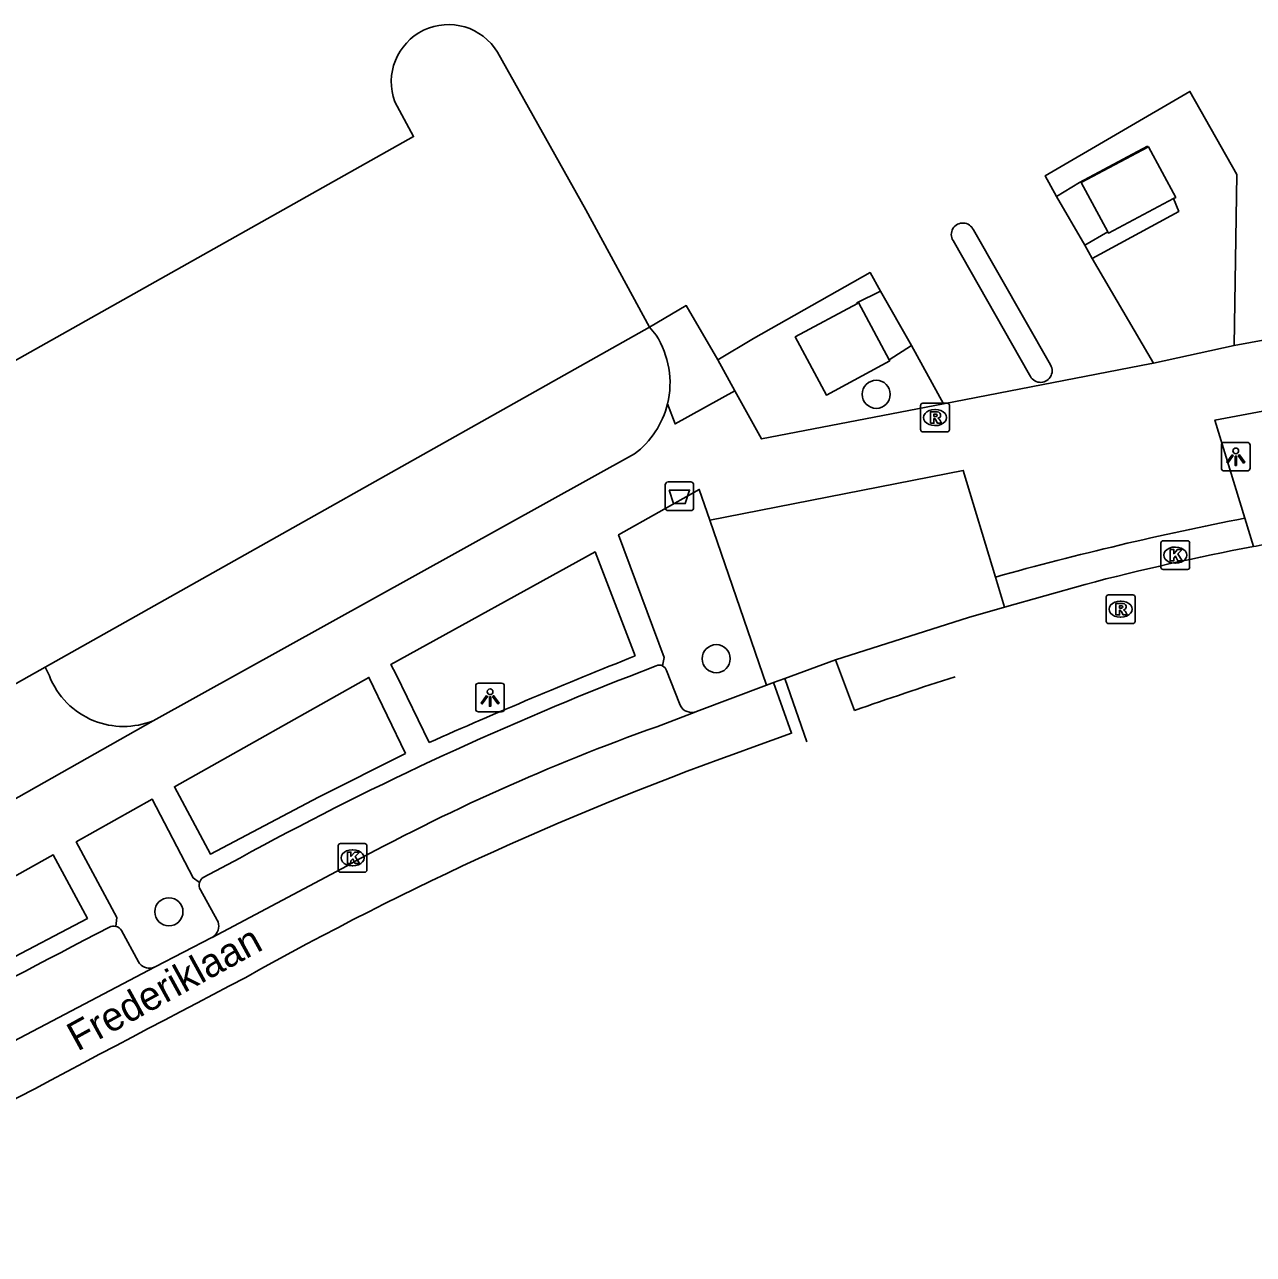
# Model space of a CAD drawing. Extents: x 159265 to 160143, y 383413 to 384319.
# Drawn here: x 160007.01 to 160049.81, y 383731.42 to 383774.23 of the extents above; entities that cross this region are included whole.
import ezdxf

# ---------------------------------------------------------------- set-up
doc = ezdxf.new("R2010")
doc.units = 0
for name, color, linetype in [('IMGEO_Afvalbak', 7, 'Continuous'), ('IMGEO_Boom', 7, 'Continuous'), ('IMGEO_Groenvoorziening', 7, 'Continuous'), ('IMGEO_Kolk', 7, 'Continuous'), ('IMGEO_Lage_trafo', 7, 'Continuous'), ('IMGEO_Lichtpunt', 7, 'Continuous'), ('IMGEO_Openbare_ruimte_label', 7, 'Continuous'), ('IMGEO_Pand', 7, 'Continuous'), ('IMGEO_Parkeervlak_open', 7, 'Continuous'), ('IMGEO_Rijbaan_lokaal_gesloten', 7, 'Continuous'), ('IMGEO_Rijbaan_lokaal_open', 7, 'Continuous'), ('IMGEO_Rioolput', 7, 'Continuous'), ('IMGEO_Voetpad_open', 7, 'Continuous')]:
    doc.layers.add(name, color=color, linetype=linetype)

msp = doc.modelspace()

# ---------------------------------------------------------------- linework, layer by layer
at = {"layer": 'IMGEO_Afvalbak'}
for p, q in [((160029.322, 383757.412), (160029.322, 383758.212)), ((160029.322, 383758.212), (160029.322, 383757.412)), ((160029.422, 383758.312), (160030.212, 383758.312)), ((160030.212, 383758.312), (160029.422, 383758.312)), ((160030.312, 383758.212), (160030.312, 383757.412)), ((160030.312, 383757.412), (160030.312, 383758.212)), ((160030.212, 383757.312), (160029.422, 383757.312)), ((160029.422, 383757.312), (160030.212, 383757.312))]:
    msp.add_line(p, q, dxfattribs=at)
msp.add_lwpolyline([(160029.465, 383758.026), (160030.169, 383758.026), (160030.02, 383757.556), (160029.614, 383757.556), (160029.465, 383758.026)], dxfattribs=at)
for centre, start, end in [((160029.422, 383758.212), 90, 180), ((160029.422, 383758.212), 90, 180), ((160030.212, 383758.212), 0, 90), ((160030.212, 383758.212), 360, 90), ((160029.422, 383757.412), 180, 270), ((160029.422, 383757.412), 180, 270), ((160030.212, 383757.412), 270, 0), ((160030.212, 383757.412), 270, 0)]:
    msp.add_arc(centre, 0.1, start, end, dxfattribs=at)
at = {"layer": 'IMGEO_Boom'}
for centre in [(160036.671, 383761.363), (160031.098, 383752.158), (160012.039, 383743.348)]:
    msp.add_circle(centre, 0.489, dxfattribs=at)
at = {"layer": 'IMGEO_Groenvoorziening'}
for points in [[(160049.134, 383763.066), (160049.231, 383769.013), (160047.596, 383771.909), (160042.55, 383768.968), (160042.945, 383768.246)], [(160044.188, 383766.091), (160046.332, 383762.447)], [(160036.824, 383764.955), (160036.458, 383765.599), (160032.399, 383763.308), (160031.151, 383762.561)], [(160039.019, 383761.032), (160037.902, 383763.059)], [(160032.845, 383751.237), (160030.872, 383756.98)]]:
    msp.add_lwpolyline(points, dxfattribs=at)
at = {"layer": 'IMGEO_Kolk'}
for p, q in [((160046.585, 383755.339), (160046.585, 383756.191)), ((160046.66, 383756.265), (160047.512, 383756.265)), ((160047.073, 383756.045), (160047.098, 383756.045)), ((160047.586, 383756.191), (160047.586, 383755.339)), ((160047.512, 383755.265), (160046.66, 383755.265)), ((160047.096, 383755.485), (160047.071, 383755.485)), ((160018.009, 383745.724), (160018.861, 383745.724)), ((160017.934, 383744.798), (160017.934, 383745.65)), ((160018.422, 383745.504), (160018.447, 383745.504)), ((160018.935, 383745.65), (160018.935, 383744.798)), ((160018.445, 383744.944), (160018.42, 383744.944)), ((160018.861, 383744.724), (160018.009, 383744.724))]:
    msp.add_line(p, q, dxfattribs=at)
for points in [[(160046.585, 383755.339), (160046.585, 383756.191)], [(160046.66, 383756.265), (160047.512, 383756.265)], [(160047.586, 383756.191), (160047.586, 383755.339)], [(160046.906, 383755.965), (160047.029, 383755.965), (160047.029, 383755.814), (160047.159, 383755.965), (160047.323, 383755.965), (160047.177, 383755.814), (160047.33, 383755.565), (160047.178, 383755.565), (160047.093, 383755.729), (160047.029, 383755.662), (160047.029, 383755.565), (160046.906, 383755.565), (160046.906, 383755.965)], [(160047.512, 383755.265), (160046.66, 383755.265)], [(160018.009, 383745.724), (160018.861, 383745.724)], [(160017.934, 383744.798), (160017.934, 383745.65)], [(160018.255, 383745.424), (160018.378, 383745.424), (160018.378, 383745.273), (160018.508, 383745.424), (160018.672, 383745.424), (160018.526, 383745.273), (160018.679, 383745.024), (160018.527, 383745.024), (160018.442, 383745.188), (160018.378, 383745.121), (160018.378, 383745.024), (160018.255, 383745.024), (160018.255, 383745.424)], [(160018.935, 383745.65), (160018.935, 383744.798)], [(160018.861, 383744.724), (160018.009, 383744.724)]]:
    msp.add_lwpolyline(points, dxfattribs=at)
for centre, start, end in [((160046.662, 383756.189), 91.552, 178.448), ((160046.662, 383756.189), 91.552, 178.448), ((160047.51, 383756.189), 1.552, 88.448), ((160047.51, 383756.189), 1.552, 88.448), ((160046.662, 383755.341), 181.552, 268.448), ((160046.662, 383755.341), 181.552, 268.448), ((160047.51, 383755.341), 271.552, 358.448), ((160047.51, 383755.341), 271.552, 358.448), ((160018.011, 383745.648), 91.552, 178.448), ((160018.011, 383745.648), 91.552, 178.448), ((160018.859, 383745.648), 1.552, 88.448), ((160018.859, 383745.648), 1.552, 88.448), ((160018.011, 383744.8), 181.552, 268.448), ((160018.011, 383744.8), 181.552, 268.448), ((160018.859, 383744.8), 271.552, 358.448), ((160018.859, 383744.8), 271.552, 358.448)]:
    msp.add_arc(centre, 0.0765, start, end, dxfattribs=at)
for centre, major_axis, ratio, start_param, end_param in [((160047.072, 383755.765), (-0.387, 0.002), 0.722429, 4.712389, 7.853982), ((160047.097, 383755.765), (-0.39, 0.002), 0.717154, 1.570796, 4.712389), ((160018.421, 383745.224), (-0.387, 0.002), 0.722429, 4.712389, 7.853982), ((160018.446, 383745.224), (-0.39, 0.002), 0.717154, 1.570796, 4.712389)]:
    msp.add_ellipse(centre, major_axis=major_axis, ratio=ratio, start_param=start_param, end_param=end_param, dxfattribs=at)
at = {"layer": 'IMGEO_Lage_trafo'}
for points in [[(160046.129, 383769.969), (160043.812, 383768.735), (160044.734, 383767.018)], [(160047.026, 383768.176), (160047.104, 383768.217), (160046.151, 383769.981), (160046.129, 383769.969)], [(160044.734, 383767.018), (160044.758, 383766.973), (160047.026, 383768.176)], [(160037.124, 383762.566), (160036.058, 383764.554), (160036.013, 383764.529)], [(160037.124, 383762.566), (160037.143, 383762.531), (160034.934, 383761.337), (160033.848, 383763.358), (160036.013, 383764.529)]]:
    msp.add_lwpolyline(points, dxfattribs=at)
at = {"layer": 'IMGEO_Lichtpunt'}
for p, q in [((160048.693, 383759.595), (160048.693, 383758.788)), ((160048.693, 383759.595), (160048.693, 383758.788)), ((160049.595, 383759.69), (160048.787, 383759.69)), ((160049.595, 383759.69), (160048.787, 383759.69)), ((160049.689, 383758.788), (160049.689, 383759.595)), ((160049.689, 383758.788), (160049.689, 383759.595)), ((160048.787, 383758.694), (160049.595, 383758.694)), ((160048.787, 383758.694), (160049.595, 383758.694)), ((160023.625, 383751.306), (160022.817, 383751.306)), ((160023.625, 383751.306), (160022.817, 383751.306)), ((160022.723, 383751.211), (160022.723, 383750.404)), ((160022.723, 383751.211), (160022.723, 383750.404)), ((160023.719, 383750.404), (160023.719, 383751.211)), ((160023.719, 383750.404), (160023.719, 383751.211)), ((160022.817, 383750.31), (160023.625, 383750.31)), ((160022.817, 383750.31), (160023.625, 383750.31))]:
    msp.add_line(p, q, dxfattribs=at)
for points in [[(160049.067, 383759.259), (160049.106, 383759.231), (160048.918, 383758.969), (160048.88, 383758.996), (160049.067, 383759.259)], [(160049.169, 383759.211), (160049.216, 383759.211), (160049.216, 383758.889), (160049.169, 383758.889), (160049.169, 383759.211)], [(160049.279, 383759.231), (160049.317, 383759.258), (160049.504, 383758.996), (160049.465, 383758.968), (160049.279, 383759.231)], [(160023.097, 383750.875), (160023.136, 383750.847), (160022.948, 383750.585), (160022.91, 383750.612), (160023.097, 383750.875)], [(160023.309, 383750.847), (160023.347, 383750.874), (160023.534, 383750.612), (160023.495, 383750.584), (160023.309, 383750.847)], [(160023.199, 383750.827), (160023.246, 383750.827), (160023.246, 383750.505), (160023.199, 383750.505), (160023.199, 383750.827)]]:
    msp.add_lwpolyline(points, dxfattribs=at)
for centre in [(160049.192, 383759.393), (160023.222, 383751.009)]:
    msp.add_circle(centre, 0.0994, dxfattribs=at)
for centre, start, end in [((160048.787, 383759.595), 90, 180), ((160048.787, 383759.595), 90, 180), ((160049.595, 383759.595), 0, 90), ((160049.595, 383759.595), 0, 90), ((160048.787, 383758.788), 180, 270), ((160048.787, 383758.788), 180, 270), ((160049.595, 383758.788), 270, 0), ((160049.595, 383758.788), 270, 360), ((160022.817, 383751.211), 90, 180), ((160022.817, 383751.211), 90, 180), ((160023.625, 383751.211), 0, 90), ((160023.625, 383751.211), 0, 90), ((160022.817, 383750.404), 180, 270), ((160022.817, 383750.404), 180, 270), ((160023.625, 383750.404), 270, 0), ((160023.625, 383750.404), 270, 360)]:
    msp.add_arc(centre, 0.0946, start, end, dxfattribs=at)
at = {"layer": 'IMGEO_Pand'}
for points in [[(160028.779, 383763.699), (160026.557, 383767.785), (160023.482, 383773.271)], [(160019.907, 383771.543), (160020.561, 383770.333), (160005.147, 383761.676), (160003.475, 383764.652), (160000, 383762.699), (159999.651, 383762.503), (159999.121, 383763.373)], [(160007.732, 383751.865), (160028.779, 383763.699)], [(160007.732, 383751.865), (160003.575, 383749.528), (159995.396, 383744.957)]]:
    msp.add_lwpolyline(points, dxfattribs=at)
msp.add_arc((160021.775, 383772.24), 1.994, 31.1501, 200.4441, dxfattribs=at)
at = {"layer": 'IMGEO_Parkeervlak_open'}
for points in [[(160029.37, 383751.746), (160029.821, 383750.595)], [(160030.328, 383750.298), (160030.386, 383750.314)], [(160013.137, 383744.116), (160013.718, 383743.061)], [(160010.977, 383741.609), (160010.384, 383742.696)], [(160013.636, 383742.524), (160013.544, 383742.456)], [(160011.564, 383741.427), (160011.469, 383741.392)]]:
    msp.add_lwpolyline(points, dxfattribs=at)
for centre, radius, start, end in [((160029.114, 383751.667), 0.268, 17.0421, 63.8101), ((160030.237, 383750.725), 0.436, 197.2848, 281.9917), ((160013.391, 383744.278), 0.301, 163.7522, 212.4428), ((160010.112, 383742.537), 0.315, 30.2423, 74.4734), ((160013.325, 383742.846), 0.448, 313.9728, 28.6632), ((160011.365, 383741.822), 0.442, 208.7693, 283.6303)]:
    msp.add_arc(centre, radius, start, end, dxfattribs=at)
at = {"layer": 'IMGEO_Rijbaan_lokaal_gesloten'}
for points in [[(160043.942, 383754.746), (160041.135, 383753.951)], [(160041.135, 383753.951), (160039.883, 383753.596), (160035.258, 383752.114)], [(160032.373, 383749.073), (160033.722, 383749.561), (160033.095, 383751.33)], [(160033.095, 383751.33), (160033.04, 383751.31), (160032.845, 383751.237)], [(160032.845, 383751.237), (160030.406, 383750.322), (160030.386, 383750.314)], [(160030.386, 383750.314), (160029.029, 383749.791)], [(160018.25, 383744.952), (160013.544, 383742.456)], [(160013.544, 383742.456), (160013.534, 383742.451), (160011.564, 383741.427)], [(160011.564, 383741.427), (160006.173, 383738.6)]]:
    msp.add_lwpolyline(points, dxfattribs=at)
for centre, radius, start, end in [((160065.24, 383673.564), 83.929, 100.59695, 104.70057), ((160059.814, 383703.535), 53.472, 99.9103, 100.7871), ((160053.981, 383679.785), 74.32, 109.61743, 118.7359), ((160069.578, 383643.622), 111.822, 109.43392, 119.38209), ((160469.466, 382869.04), 983.472, 117.541652, 118.732584)]:
    msp.add_arc(centre, radius, start, end, dxfattribs=at)
at = {"layer": 'IMGEO_Rijbaan_lokaal_open'}
for points in [[(160035.258, 383752.114), (160033.485, 383751.472)], [(160035.258, 383752.114), (160035.916, 383750.354)], [(160033.485, 383751.472), (160033.095, 383751.33)], [(160034.25, 383749.262), (160033.485, 383751.472)]]:
    msp.add_lwpolyline(points, dxfattribs=at)
msp.add_arc((160070.548, 383652.693), 103.62, 107.48207, 109.52533, dxfattribs=at)
at = {"layer": 'IMGEO_Rioolput'}
for p, q in [((160038.218, 383760.127), (160038.218, 383760.979)), ((160038.293, 383761.053), (160039.145, 383761.053)), ((160038.706, 383760.833), (160038.731, 383760.833)), ((160039.219, 383760.979), (160039.219, 383760.127)), ((160038.729, 383760.273), (160038.704, 383760.273)), ((160039.145, 383760.053), (160038.293, 383760.053)), ((160044.682, 383753.455), (160044.682, 383754.307)), ((160044.757, 383754.381), (160045.609, 383754.381)), ((160045.683, 383754.307), (160045.683, 383753.455)), ((160045.17, 383754.161), (160045.195, 383754.161)), ((160045.193, 383753.601), (160045.168, 383753.601)), ((160045.609, 383753.381), (160044.757, 383753.381))]:
    msp.add_line(p, q, dxfattribs=at)
for points in [[(160038.218, 383760.127), (160038.218, 383760.979)], [(160038.293, 383761.053), (160039.145, 383761.053)], [(160038.807, 383760.751), (160038.555, 383760.753), (160038.555, 383760.353)], [(160039.219, 383760.979), (160039.219, 383760.127)], [(160038.555, 383760.353), (160038.679, 383760.353), (160038.679, 383760.515), (160038.69, 383760.515)], [(160038.733, 383760.672), (160038.679, 383760.672), (160038.679, 383760.591)], [(160038.679, 383760.591), (160038.731, 383760.591)], [(160038.737, 383760.486), (160038.808, 383760.353), (160038.948, 383760.353), (160038.883, 383760.479)], [(160039.145, 383760.053), (160038.293, 383760.053)], [(160044.682, 383753.455), (160044.682, 383754.307)], [(160044.757, 383754.381), (160045.609, 383754.381)], [(160045.683, 383754.307), (160045.683, 383753.455)], [(160045.271, 383754.079), (160045.019, 383754.081), (160045.019, 383753.681)], [(160045.197, 383754), (160045.143, 383754), (160045.143, 383753.919)], [(160045.143, 383753.919), (160045.195, 383753.919)], [(160045.019, 383753.681), (160045.143, 383753.681), (160045.143, 383753.843), (160045.154, 383753.843)], [(160045.201, 383753.814), (160045.272, 383753.681), (160045.412, 383753.681), (160045.347, 383753.807)], [(160045.609, 383753.381), (160044.757, 383753.381)]]:
    msp.add_lwpolyline(points, dxfattribs=at)
for centre, radius, start, end in [((160038.295, 383760.977), 0.0765, 91.552, 178.448), ((160038.295, 383760.977), 0.0765, 91.552, 178.448), ((160038.806, 383760.641), 0.109, 350.3612, 89.416), ((160039.143, 383760.977), 0.0765, 1.552, 88.448), ((160039.143, 383760.977), 0.0765, 1.552, 88.448), ((160038.689, 383760.462), 0.0533, 26.0293, 88.6989), ((160038.715, 383760.78), 0.19, 274.7715, 282.9687), ((160038.739, 383760.576), 0.0964, 77.0061, 93.1865), ((160038.753, 383760.633), 0.0378, 276.6634, 79.6772), ((160038.804, 383760.641), 0.112, 277.5842, 350.9817), ((160038.788, 383760.426), 0.108, 29.5134, 73.7905), ((160038.295, 383760.129), 0.0765, 181.552, 268.448), ((160038.295, 383760.129), 0.0765, 181.552, 268.448), ((160039.143, 383760.129), 0.0765, 271.552, 358.448), ((160039.143, 383760.129), 0.0765, 271.552, 358.448), ((160044.759, 383754.305), 0.0765, 91.552, 178.448), ((160044.759, 383754.305), 0.0765, 91.552, 178.448), ((160045.607, 383754.305), 0.0765, 1.552, 88.448), ((160045.607, 383754.305), 0.0765, 1.552, 88.448), ((160045.179, 383754.108), 0.19, 274.7715, 282.9687), ((160045.203, 383753.904), 0.0964, 77.0061, 93.1865), ((160045.217, 383753.961), 0.0378, 276.6634, 79.6772), ((160045.27, 383753.969), 0.109, 350.3612, 89.416), ((160045.268, 383753.969), 0.112, 277.5842, 350.9817), ((160045.252, 383753.754), 0.108, 29.5134, 73.7905), ((160044.759, 383753.457), 0.0765, 181.552, 268.448), ((160044.759, 383753.457), 0.0765, 181.552, 268.448), ((160045.153, 383753.79), 0.0533, 26.0293, 88.6989), ((160045.607, 383753.457), 0.0765, 271.552, 358.448), ((160045.607, 383753.457), 0.0765, 271.552, 358.448)]:
    msp.add_arc(centre, radius, start, end, dxfattribs=at)
for centre, major_axis, ratio, start_param, end_param in [((160038.705, 383760.553), (-0.387, 0.002), 0.722429, 4.712389, 7.853982), ((160038.73, 383760.553), (-0.39, 0.002), 0.717154, 1.570796, 4.712389), ((160045.169, 383753.881), (-0.387, 0.002), 0.722429, 4.712389, 7.853982), ((160045.194, 383753.881), (-0.39, 0.002), 0.717154, 1.570796, 4.712389)]:
    msp.add_ellipse(centre, major_axis=major_axis, ratio=ratio, start_param=start_param, end_param=end_param, dxfattribs=at)
at = {"layer": 'IMGEO_Voetpad_open'}
for points in [[(160042.945, 383768.246), (160043.746, 383768.74), (160046.116, 383769.996), (160046.129, 383769.969)], [(160042.945, 383768.246), (160043.935, 383766.55)], [(160047.026, 383768.176), (160047.204, 383767.727), (160044.188, 383766.091)], [(160039.347, 383766.715), (160042.014, 383762.037)], [(160042.743, 383762.387), (160040.053, 383767.086)], [(160043.935, 383766.55), (160044.734, 383767.018)], [(160044.188, 383766.091), (160043.935, 383766.55)], [(160036.013, 383764.529), (160036.001, 383764.551), (160036.824, 383764.955)], [(160036.824, 383764.955), (160037.902, 383763.059)], [(160031.151, 383762.561), (160030.054, 383764.451), (160028.779, 383763.699)], [(160056.274, 383764.372), (160049.134, 383763.066)], [(160028.779, 383763.699), (160029.002, 383763.423)], [(160037.902, 383763.059), (160037.124, 383762.566)], [(160049.134, 383763.066), (160046.332, 383762.447)], [(160031.745, 383761.488), (160031.151, 383762.561)], [(160046.332, 383762.447), (160046.26, 383762.431), (160039.019, 383761.032)], [(160049.504, 383757.052), (160048.463, 383760.467), (160055.821, 383761.849), (160056.19, 383759.421), (160056.345, 383759.21)], [(160031.745, 383761.488), (160029.667, 383760.332), (160029.401, 383761.029)], [(160039.019, 383761.032), (160032.674, 383759.809), (160031.745, 383761.488)], [(160028.249, 383759.288), (160011.487, 383750)], [(160030.872, 383756.98), (160039.701, 383758.712), (160040.819, 383755)], [(160029.232, 383751.908), (160029.291, 383752.2), (160027.696, 383756.472), (160030.505, 383758.049), (160030.872, 383756.98)], [(160049.504, 383757.052), (160049.806, 383756.062)], [(160021.097, 383749.238), (160019.953, 383751.605), (160019.772, 383751.96), (160026.882, 383755.877), (160028.276, 383752.254)], [(160041.135, 383753.951), (160040.819, 383755)], [(160007.876, 383751.559), (160007.732, 383751.865)], [(160028.067, 383751.544), (160029.004, 383751.912)], [(160020.274, 383748.862), (160017.247, 383747.338), (160013.486, 383745.358), (160012.23, 383747.702), (160019.004, 383751.509), (160020.274, 383748.862)], [(160011.487, 383750), (159994.527, 383740.405)], [(160010.196, 383742.841), (160010.227, 383743.147), (160008.812, 383745.778), (160011.458, 383747.265), (160012.887, 383744.527), (160013.102, 383744.362)], [(160006.2, 383741.533), (160002.315, 383739.482), (160001.189, 383741.519), (160008.009, 383745.325), (160009.202, 383743.118), (160006.2, 383741.533)], [(160013.237, 383744.538), (160014.508, 383745.219)], [(160009.089, 383742.357), (160009.966, 383742.813)]]:
    msp.add_lwpolyline(points, dxfattribs=at)
for centre, radius, start, end in [((160039.686, 383766.927), 0.4, 23.4886, 211.9549), ((160026.41, 383761.761), 3.08, 346.2558, 32.6688), ((160042.392, 383762.184), 0.406, 201.2941, 29.9981), ((160026.408, 383761.758), 3.081, 306.703, 346.3127), ((160071.243, 383645.638), 113.515, 101.04069, 105.54623), ((160102.197, 383566.247), 200.158, 111.6734, 113.90254), ((160029.114, 383751.662), 0.273, 64.2638, 113.726), ((160010.456, 383752.572), 2.772, 201.4314, 248.0889), ((160070.566, 383642.742), 116.808, 111.33613, 118.68007), ((160010.455, 383752.565), 2.765, 248.0746, 291.9254), ((160013.393, 383744.278), 0.303, 121.062, 163.9583), ((160010.116, 383742.538), 0.313, 75.2436, 118.6384), ((160295.965, 383192.337), 620.339, 117.545341, 118.927551)]:
    msp.add_arc(centre, radius, start, end, dxfattribs=at)

# ---------------------------------------------------------------- texts
at = {"layer": 'IMGEO_Openbare_ruimte_label'}
msp.add_text('Frederiklaan', height=1, rotation=28.7706, dxfattribs=at).set_placement((160008.855, 383738.474))

doc.saveas('drawing.dxf')
